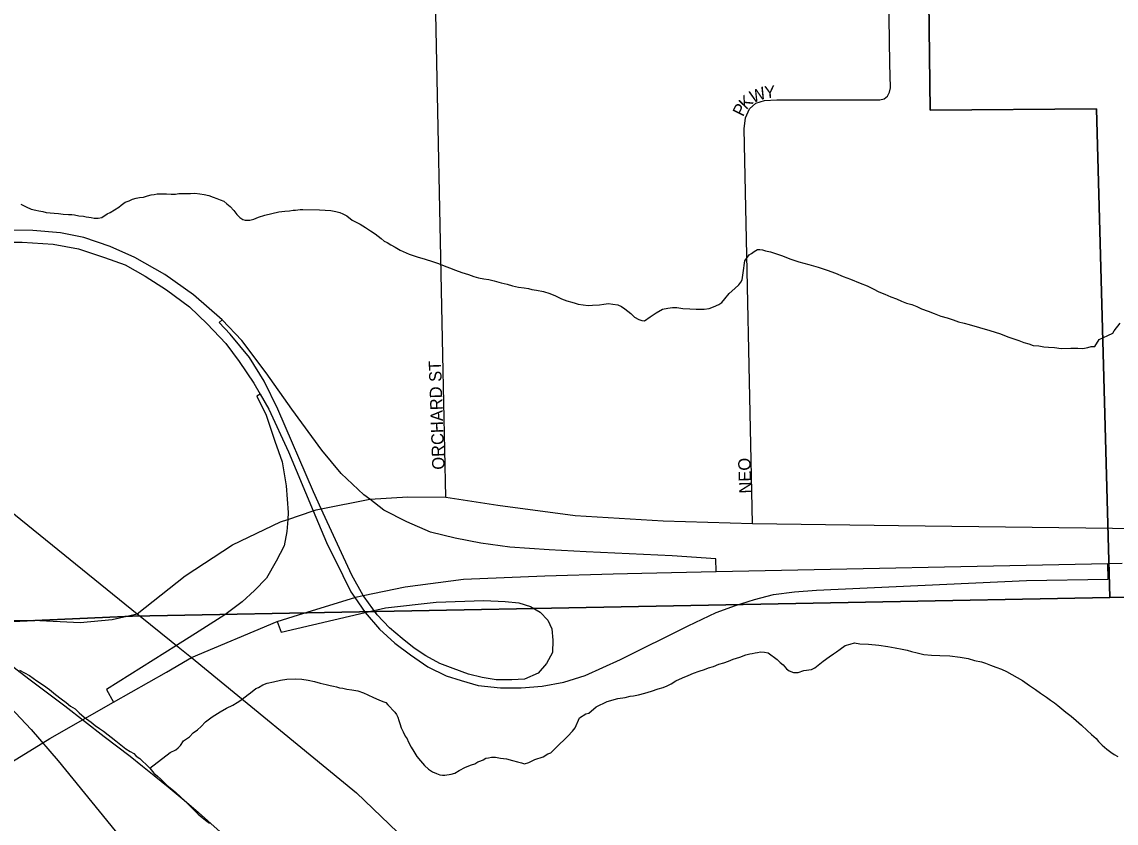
# Model space of a CAD drawing. Extents: x 2010165 to 2382125, y 1060529 to 1407316.
# Drawn here: x 2219834 to 2224273, y 1247901 to 1251153 of the extents above; entities that cross this region are included whole.
import ezdxf

# ---------------------------------------------------------------- set-up
doc = ezdxf.new("R2010")
doc.units = 0
for name, color, linetype in [('GM_X_City_Street', 7, 'Continuous'), ('GM_X_City_Street_Text', 7, 'Continuous'), ('GM_X_Corporation', 7, 'Continuous'), ('GM_X_Interchange_Ramps', 7, 'Continuous'), ('GM_X_Interstate_Route', 7, 'Continuous'), ('GM_X_Minor_River', 7, 'Continuous'), ('GM_X_Rail_Line', 7, 'Continuous'), ('GM_X_State_Route', 7, 'Continuous')]:
    doc.layers.add(name, color=color, linetype=linetype)

msp = doc.modelspace()

# ---------------------------------------------------------------- linework, layer by layer
at = {"layer": 'GM_X_City_Street'}
for points in [[(2223355.9, 1250983.9), (2223341.9, 1251909.4)], [(2221541.8, 1249800.3), (2221511.2, 1251319.9)], [(2222798.6, 1249117.2), (2222764.7, 1250719), (2222769.8, 1250764.4), (2222786, 1250800.9), (2222812, 1250823.6), (2222846.9, 1250835), (2222896.4, 1250837.5), (2223315.2, 1250837.5), (2223332.4, 1250841.7), (2223345.5, 1250852.4), (2223354.3, 1250868.1), (2223357.4, 1250886.2), (2223355.9, 1250983.9)], [(2221553.4, 1249223.9), (2221541.8, 1249800.3)], [(2220301.8, 1248751.1), (2220496.1, 1248905.5), (2220687.7, 1249030.7), (2220883.3, 1249124.6), (2220912.3, 1249134.4), (2221015.4, 1249169.3), (2221028, 1249173.6), (2221048.2, 1249177.5), (2221245.1, 1249215.8), (2221399.5, 1249226), (2221553.4, 1249223.9), (2221764.3, 1249191.8), (2222078.2, 1249150.6), (2222435.3, 1249129), (2222798.6, 1249117.2), (2223389.8, 1249109.7), (2224366.7, 1249097.4), (2224421.3, 1249098.5)], [(2219737.7, 1248700.1), (2219757.2, 1248711.8), (2219798.7, 1248723.7), (2219880.1, 1248725.2), (2220070.7, 1248716), (2220200.1, 1248728.1), (2220301.8, 1248751.1)]]:
    msp.add_lwpolyline(points, dxfattribs=at)
at = {"layer": 'GM_X_Corporation'}
for points in [[(2230213.6, 1260820.7), (2230244.1, 1258152.1), (2230264.6, 1255472.3), (2227563.8, 1255436.6), (2227587.8, 1252957.6), (2228523, 1252514.5), (2228547.7, 1249915), (2227849.2, 1249895.5), (2227869.5, 1248852), (2225087.4, 1248832.5), (2224248.1, 1248816.7), (2224193.9, 1250800.4), (2223519.1, 1250795.4), (2223512.6, 1251349.5), (2222349.3, 1251337.7), (2222348.4, 1251199.2), (2220710.5, 1251189), (2220707, 1252670.6), (2219651.3, 1252687.4)], [(2219651.3, 1252687.4), (2220707, 1252670.6), (2220710.5, 1251189), (2222348.4, 1251199.2), (2222349.3, 1251337.7), (2223512.6, 1251349.5), (2223519.1, 1250795.4), (2224193.9, 1250800.4), (2224248.1, 1248816.7), (2220282.2, 1248741.9), (2219670.9, 1248714.4)], [(2219670.9, 1248714.4), (2220282.2, 1248741.9), (2224248.1, 1248816.7), (2225087.4, 1248832.5), (2227869.5, 1248852), (2231511.2, 1248872.4), (2232646.5, 1248883.5), (2235365.6, 1248905.5)]]:
    msp.add_lwpolyline(points, dxfattribs=at)
at = {"layer": 'GM_X_Interchange_Ramps'}
for points in [[(2222650.4, 1248922.9), (2222649.5, 1248974.5), (2222471.6, 1248986), (2222123.8, 1249002.3), (2221973.6, 1249010.4), (2221813.6, 1249021.9), (2221696.1, 1249038.2), (2221591.6, 1249057.8), (2221492, 1249082.3), (2221395.7, 1249124.8), (2221302.6, 1249172.1), (2221245.1, 1249215.8), (2221221, 1249234.2), (2221129.5, 1249320.7), (2221051.2, 1249415.5), (2220928.7, 1249582), (2220824.2, 1249729), (2220726.3, 1249859.7), (2220646.3, 1249944.6), (2220529.4, 1250045.7), (2220413.6, 1250128.5), (2220292.1, 1250197.8), (2220192.5, 1250241.9), (2220084.7, 1250277.8), (2219990.1, 1250296.9), (2219878.2, 1250307), (2219763.6, 1250308)], [(2219697.6, 1250259.3), (2219835, 1250259.9), (2219960.7, 1250251.7), (2220063.5, 1250232.1), (2220169.6, 1250197.8), (2220252.9, 1250166.8), (2220334.5, 1250121), (2220420.7, 1250066.2), (2220514.1, 1249996.9), (2220585.9, 1249928.3), (2220661, 1249848.3), (2220714.9, 1249774.8), (2220775.3, 1249686.6), (2220800.8, 1249642.5), (2220835.7, 1249582.1), (2220915.7, 1249409), (2221015.4, 1249169.3), (2221069.2, 1249039.9), (2221136.1, 1248905.9), (2221168.8, 1248840.6), (2221184.6, 1248817.6), (2221227, 1248756.1), (2221284.7, 1248688.7), (2221346.7, 1248631.6), (2221410.4, 1248584.2), (2221480.6, 1248535.2), (2221555.7, 1248499.3), (2221616.1, 1248479.7), (2221684.7, 1248460.1), (2221776.1, 1248450.3), (2221859.4, 1248450.3), (2221944.3, 1248456.8), (2222032.4, 1248473.1), (2222118.9, 1248500.9), (2222262.6, 1248566.2), (2222536.9, 1248701.8), (2222651.2, 1248755.7), (2222729.5, 1248785.1), (2222806.3, 1248809.6), (2222883, 1248829.2), (2222967.9, 1248840.6), (2223057.7, 1248847.1), (2223909.9, 1248886.3), (2224241.4, 1248891.2), (2224240.3, 1248955.8)], [(2220869.7, 1248720), (2220885.4, 1248676.1), (2221227, 1248756.1), (2221309.2, 1248775.3), (2221514.9, 1248798.2), (2221707.6, 1248804.7), (2221794.1, 1248801.4), (2221849.6, 1248794.9), (2221896.9, 1248780.2), (2221936.1, 1248757.3), (2221967.1, 1248724.7), (2221983.5, 1248690.4), (2221988.4, 1248644.6), (2221986.7, 1248594), (2221962.3, 1248549.9), (2221928, 1248510.7), (2221872.5, 1248486.2), (2221821.8, 1248482.9), (2221758.2, 1248482.9), (2221701, 1248492.7), (2221645.5, 1248505.8), (2221583.5, 1248528.7), (2221529.6, 1248549.9), (2221472.5, 1248580.9), (2221425.1, 1248612), (2221376.1, 1248651.2), (2221325.5, 1248693.6), (2221274.9, 1248747.5), (2221222.7, 1248819.4), (2221219.1, 1248825.6), (2221172.1, 1248907.6), (2221048.2, 1249177.5), (2221017, 1249245.6), (2220871.7, 1249582.1), (2220816.2, 1249694.7), (2220757.4, 1249791.1), (2220679, 1249885.9), (2220634.5, 1249933.6), (2220646.3, 1249944.6)], [(2220800.8, 1249642.5), (2220786.7, 1249634.3), (2220824.2, 1249557.6), (2220860.2, 1249451.4), (2220889.6, 1249368.1), (2220905.9, 1249270.1), (2220914, 1249162.3), (2220912.3, 1249134.4), (2220909.1, 1249085.6), (2220897.7, 1249026.8), (2220865, 1248964.7), (2220825.9, 1248896.1), (2220776.9, 1248845.5), (2220727.9, 1248799.8), (2220657.7, 1248747.5), (2220553.2, 1248680.5), (2220461.3, 1248622.6), (2220177.7, 1248443.7), (2220205.1, 1248392.2)]]:
    msp.add_lwpolyline(points, dxfattribs=at)
at = {"layer": 'GM_X_Interstate_Route'}
for points in [[(2222232.4, 1248913), (2222348.9, 1248916.6), (2222650.4, 1248922.9), (2224240.3, 1248955.8), (2224298.6, 1248957)], [(2220977.8, 1248753.5), (2221184.6, 1248817.6), (2221193.8, 1248820.5), (2221219.1, 1248825.6), (2221389.1, 1248860.2), (2221625.6, 1248891.8), (2221956, 1248904.5), (2222232.4, 1248913)], [(2220506, 1248563.8), (2220522.5, 1248573.2), (2220869.7, 1248720), (2220977.8, 1248753.5)], [(2220420, 1248514.8), (2220506, 1248563.8)], [(2219741.9, 1248118.7), (2219947.3, 1248245.1), (2220205.1, 1248392.2), (2220420, 1248514.8)]]:
    msp.add_lwpolyline(points, dxfattribs=at)
at = {"layer": 'GM_X_Minor_River'}
for points in [[(2220237, 1250409), (2220252.9, 1250421.3), (2220268.9, 1250427.6), (2220282.8, 1250433.8), (2220296.8, 1250438), (2220310.8, 1250440.3), (2220326.9, 1250442.5), (2220342.9, 1250446.8), (2220358.9, 1250451), (2220370.9, 1250453.2), (2220382.9, 1250455.4), (2220399, 1250455.6), (2220421, 1250455.9), (2220439.1, 1250454.2), (2220457.2, 1250454.5), (2220471.2, 1250456.7), (2220485.3, 1250456.9), (2220499.3, 1250457.1), (2220517.4, 1250457.4), (2220535.5, 1250457.6), (2220555.6, 1250455.9), (2220573.7, 1250452.2), (2220591.9, 1250448.4), (2220610, 1250442.6), (2220624.2, 1250436.8), (2220638.3, 1250431), (2220652.5, 1250425.2), (2220664.7, 1250415.3), (2220678.9, 1250403.5), (2220693.3, 1250387.6), (2220705.6, 1250371.7), (2220717.8, 1250359.8), (2220730, 1250352), (2220740.1, 1250348.1), (2220758.2, 1250348.4), (2220774.2, 1250352.6), (2220794.1, 1250361), (2220820.1, 1250369.4), (2220848.1, 1250375.8), (2220876.1, 1250382.3), (2220900.2, 1250384.6), (2220920.2, 1250386.9), (2220934.2, 1250389.1), (2220944.2, 1250389.3), (2220962.3, 1250391.6), (2220974.3, 1250391.8), (2221040.6, 1250390.7), (2221064.7, 1250389.1), (2221086.9, 1250387.4), (2221107, 1250383.7), (2221123.1, 1250379.9), (2221135.3, 1250374), (2221151.5, 1250366.2), (2221173.8, 1250348.5), (2221206.2, 1250332.9), (2221228.5, 1250319.1), (2221248.8, 1250305.4), (2221267.1, 1250293.6), (2221279.3, 1250283.7), (2221291.5, 1250273.9), (2221303.7, 1250264), (2221315.9, 1250258.1), (2221330.1, 1250248.3), (2221348.3, 1250238.5), (2221368.6, 1250226.8), (2221405, 1250211.2), (2221437.3, 1250199.7), (2221469.6, 1250190.1), (2221499.9, 1250180.5), (2221524.1, 1250172.8), (2221546.4, 1250163.1), (2221568.6, 1250155.4), (2221592.9, 1250145.7), (2221619.1, 1250136), (2221645.3, 1250128.4), (2221667.6, 1250120.7), (2221685.7, 1250114.9), (2221707.9, 1250111.2), (2221728, 1250107.5), (2221750.2, 1250101.8), (2221778.4, 1250094.2), (2221802.6, 1250088.5), (2221824.8, 1250082.8), (2221849, 1250077.1), (2221871.2, 1250073.4), (2221889.3, 1250071.7), (2221903.4, 1250067.9), (2221921.5, 1250064.1), (2221949.7, 1250058.5), (2221975.9, 1250050.9), (2221998.2, 1250041.1), (2222022.5, 1250029.5), (2222044.7, 1250021.7), (2222064.9, 1250016), (2222079, 1250012.2), (2222091.1, 1250008.4), (2222131.4, 1250002.9), (2222149.4, 1250003.2), (2222177.5, 1250005.6), (2222195.5, 1250007.9), (2222213.6, 1250010.2)], [(2219829.3, 1250413.1), (2219851.6, 1250403.4), (2219871.8, 1250393.6), (2219889.9, 1250389.9), (2219902.1, 1250386), (2219918.2, 1250384.3), (2219932.3, 1250380.4), (2219948.4, 1250378.7), (2219964.5, 1250376.9), (2219982.6, 1250375.2), (2220000.7, 1250373.4), (2220022.8, 1250371.7), (2220036.8, 1250371.9), (2220046.9, 1250370.1), (2220065, 1250366.3), (2220083.1, 1250364.6), (2220095.2, 1250362.8), (2220105.3, 1250360.9), (2220115.4, 1250359), (2220127.4, 1250357.2), (2220143.5, 1250357.4), (2220157.5, 1250359.6), (2220179.4, 1250374), (2220191.3, 1250380.2), (2220227.1, 1250400.8), (2220237, 1250409)], [(2222213.6, 1250010.2), (2222231.7, 1250008.4), (2222251.8, 1250004.7), (2222266, 1249998.9), (2222280.2, 1249989.1), (2222292.4, 1249979.2), (2222304.6, 1249969.3), (2222318.9, 1249955.5), (2222337.1, 1249945.7), (2222349.2, 1249941.8), (2222359.3, 1249940), (2222383.1, 1249956.4), (2222407, 1249972.8), (2222432.8, 1249987.3), (2222454.9, 1249991.6), (2222472.9, 1249993.9), (2222491, 1249994.2), (2222515.1, 1249990.5), (2222543.3, 1249988.9), (2222569.4, 1249987.3), (2222589.5, 1249987.6), (2222601.5, 1249987.7), (2222621.6, 1249990.1), (2222639.5, 1249996.3), (2222661.5, 1250006.7), (2222673.4, 1250014.9), (2222685.2, 1250029.1), (2222702.9, 1250051.5), (2222726.7, 1250071.9), (2222742.5, 1250086.3), (2222750.4, 1250096.4), (2222756.2, 1250106.5), (2222759.8, 1250134.7), (2222767, 1250183.1), (2222784.7, 1250207.4), (2222794.6, 1250213.6), (2222804.5, 1250221.8), (2222818.5, 1250230), (2222828.5, 1250230.2), (2222838.6, 1250228.3), (2222850.7, 1250224.5), (2222870.8, 1250220.7), (2222891, 1250213), (2222919.3, 1250203.4), (2222949.6, 1250191.8), (2222985.9, 1250180.2), (2223026.3, 1250168.8), (2223064.6, 1250157.3), (2223101, 1250145.8), (2223135.3, 1250134.2), (2223165.7, 1250120.6), (2223196, 1250109), (2223234.4, 1250093.5), (2223262.7, 1250081.8), (2223287, 1250070.1), (2223311.2, 1250058.4), (2223335.5, 1250048.8), (2223359.8, 1250037.1), (2223382, 1250029.3), (2223402.3, 1250019.6), (2223422.5, 1250011.9), (2223444.6, 1250006.2), (2223464.8, 1249998.4), (2223483.1, 1249988.6), (2223511.4, 1249979), (2223535.6, 1249969.3), (2223561.9, 1249959.7), (2223588.1, 1249952), (2223612.3, 1249944.3), (2223634.5, 1249936.6), (2223656.7, 1249930.9), (2223676.9, 1249925.2), (2223761.6, 1249900.3), (2223804, 1249886.9), (2223834.4, 1249875.3), (2223858.6, 1249867.6), (2223878.8, 1249859.9), (2223899, 1249852.1), (2223919.2, 1249846.4), (2223937.3, 1249840.6), (2223959.5, 1249838.9), (2223979.6, 1249835.2), (2223999.7, 1249833.5), (2224023.8, 1249831.9), (2224050, 1249828.2), (2224090.1, 1249828.8), (2224118.3, 1249829.2), (2224138.4, 1249827.5), (2224158.4, 1249831.8), (2224172.4, 1249836), (2224186.4, 1249836.2), (2224204, 1249864.6), (2224239.9, 1249881.2), (2224259.9, 1249889.6), (2224265.7, 1249899.7), (2224289.3, 1249930.2)], [(2222163.9, 1248374.1), (2222207.8, 1248394.8), (2222251.8, 1248407.5), (2222281.8, 1248411.9), (2222301.8, 1248416.3), (2222315.8, 1248418.5), (2222335.8, 1248422.8), (2222361.9, 1248429.2), (2222387.8, 1248437.6), (2222415.8, 1248446.1), (2222435.8, 1248452.4), (2222451.7, 1248458.6), (2222467.7, 1248466.9), (2222487.5, 1248479.3), (2222513.5, 1248491.7), (2222537.4, 1248500.1), (2222559.3, 1248510.4), (2222581.3, 1248518.8), (2222603.3, 1248525.2), (2222619.2, 1248531.4), (2222639.2, 1248537.8), (2222661.2, 1248546.1), (2222681.1, 1248552.4), (2222701.1, 1248558.8), (2222719.1, 1248567.1), (2222747, 1248575.5), (2222771, 1248583.9), (2222787, 1248588.1), (2222797, 1248590.3), (2222809, 1248592.5), (2222819, 1248594.6), (2222831, 1248596.8), (2222847.1, 1248595), (2222861.2, 1248593.2), (2222897.8, 1248565.6), (2222910.1, 1248553.8), (2222922.3, 1248543.9), (2222936.6, 1248528.1), (2222946.8, 1248520.2), (2222965, 1248512.4), (2222983, 1248512.7), (2223007, 1248521), (2223037, 1248525.5), (2223051, 1248531.8), (2223064.9, 1248542), (2223084.7, 1248558.3), (2223108.5, 1248576.8), (2223126.4, 1248589.1), (2223138.3, 1248597.3), (2223154.2, 1248607.6), (2223174, 1248621.9), (2223194, 1248628.3), (2223212, 1248632.6), (2223234.2, 1248628.9), (2223268.3, 1248627.3), (2223310.5, 1248623.9), (2223346.8, 1248618.5), (2223377, 1248612.9), (2223405.2, 1248607.3), (2223425.3, 1248603.6), (2223443.5, 1248597.8), (2223465.7, 1248592.1), (2223493.9, 1248586.5), (2223524.1, 1248582.9), (2223558.2, 1248581.4), (2223598.4, 1248580), (2223640.7, 1248574.6), (2223672.9, 1248569), (2223699.1, 1248561.4), (2223727.3, 1248555.8), (2223743.5, 1248550), (2223763.7, 1248542.2), (2223785.9, 1248534.5), (2223808.1, 1248526.8), (2223828.4, 1248517.1), (2223893.2, 1248479.8), (2223921.7, 1248460.2), (2223946, 1248444.4), (2223966.4, 1248428.7), (2223990.7, 1248413), (2224007, 1248401.1), (2224023.2, 1248389.3), (2224037.5, 1248379.5), (2224053.8, 1248365.7), (2224070, 1248351.8), (2224090.4, 1248336.1), (2224110.8, 1248318.3), (2224133.2, 1248298.5), (2224155.6, 1248276.8), (2224173.9, 1248260.9), (2224192.3, 1248245.2), (2224202.5, 1248233.2), (2224216.8, 1248217.4), (2224235.2, 1248201.6), (2224251.4, 1248189.8), (2224265.6, 1248179.9), (2224279.8, 1248172.1)], [(2219824, 1248522.5), (2219864.5, 1248500.9), (2219895, 1248479.3), (2219921.4, 1248461.6), (2219945.8, 1248443.9), (2219970.2, 1248424.1), (2219992.6, 1248406.4), (2220012.9, 1248390.6), (2220031.2, 1248376.8), (2220049.5, 1248365.1), (2220065.8, 1248349.2), (2220086.2, 1248331.4), (2220114.6, 1248311.8), (2220130.9, 1248297.9), (2220149.2, 1248286.1), (2220165.4, 1248274.3), (2220214.3, 1248234.9), (2220234.6, 1248219.1), (2220255, 1248203.3), (2220273.2, 1248191.5), (2220287.4, 1248183.7), (2220297.6, 1248173.8), (2220311.8, 1248164), (2220324.1, 1248152.1), (2220336.3, 1248140.2), (2220352.6, 1248124.4), (2220369, 1248104.5), (2220383.3, 1248092.7), (2220395.5, 1248080.8), (2220407.8, 1248068.9), (2220422, 1248055.1), (2220442.4, 1248039.3), (2220458.7, 1248025.5), (2220477, 1248007.7), (2220495.4, 1247991.9), (2220515.8, 1247972.1), (2220532.1, 1247954.2), (2220548.4, 1247938.4), (2220564.7, 1247924.6), (2220579, 1247912.8), (2220595.2, 1247900.9)], [(2220352.6, 1248124.4), (2220435.9, 1248187.9), (2220457.9, 1248198.3), (2220467.8, 1248206.5), (2220477.6, 1248216.6), (2220489.4, 1248234.9), (2220513.2, 1248251.3), (2220529, 1248267.6), (2220546.9, 1248279.9), (2220560.7, 1248294.2), (2220578.5, 1248312.6), (2220606.3, 1248333.1), (2220638.1, 1248353.6), (2220663.9, 1248368.1), (2220689.8, 1248380.5), (2220707.7, 1248390.8), (2220721.6, 1248401.1), (2220739.5, 1248413.4), (2220751.4, 1248423.6), (2220761.3, 1248429.8), (2220783.1, 1248448.2), (2220793.1, 1248452.3), (2220811, 1248462.6), (2220829, 1248468.9), (2220855, 1248475.3), (2220883, 1248481.8), (2220909, 1248486.2), (2220943.1, 1248486.7), (2220969.3, 1248485.1), (2220995.4, 1248481.4), (2221021.6, 1248475.8), (2221043.8, 1248470.1), (2221068, 1248464.4), (2221084.1, 1248460.6), (2221098.3, 1248456.8), (2221110.3, 1248455), (2221122.5, 1248451.1), (2221136.5, 1248449.3), (2221152.7, 1248445.6), (2221172.8, 1248441.8), (2221197, 1248438.2), (2221219.2, 1248430.5), (2221237.4, 1248422.7), (2221259.7, 1248411), (2221281.9, 1248401.3), (2221298.1, 1248395.5), (2221310.2, 1248391.6), (2221318.4, 1248381.7), (2221347, 1248352), (2221353.2, 1248342), (2221359.3, 1248332.1), (2221363.6, 1248318.1), (2221367.8, 1248306.1), (2221372.1, 1248288.1), (2221380.4, 1248272.1), (2221388.7, 1248254.1), (2221396.9, 1248244.2), (2221401.1, 1248232.2), (2221413.5, 1248210.3), (2221423.9, 1248192.4), (2221436.2, 1248172.5), (2221450.6, 1248154.6), (2221467, 1248134.8), (2221483.3, 1248120.9), (2221499.5, 1248109.1), (2221515.7, 1248103.3), (2221529.8, 1248097.5), (2221539.9, 1248095.6), (2221550, 1248095.8), (2221576, 1248100.2), (2221590, 1248104.4), (2221607.9, 1248114.7), (2221633.8, 1248129.2), (2221657.7, 1248137.6), (2221671.7, 1248141.8), (2221683.6, 1248150), (2221695.6, 1248154.2), (2221705.6, 1248158.4), (2221715.5, 1248164.5), (2221727.5, 1248166.7), (2221739.5, 1248168.9), (2221755.6, 1248169.1), (2221775.7, 1248165.4), (2221799.9, 1248161.8), (2221824.1, 1248156.1), (2221844.3, 1248150.4), (2221860.4, 1248146.6), (2221872.5, 1248142.7), (2221890.5, 1248147), (2221914.4, 1248159.4), (2221948.4, 1248170), (2221968.3, 1248182.3), (2221980.2, 1248186.5), (2222000, 1248206.9), (2222049.4, 1248253.8), (2222067.2, 1248274.2), (2222079, 1248288.4), (2222096.4, 1248328.8), (2222122.2, 1248345.3), (2222134.3, 1248347.5), (2222163.9, 1248374.1)]]:
    msp.add_lwpolyline(points, dxfattribs=at)
at = {"layer": 'GM_X_Rail_Line'}
for points in [[(2219689.3, 1248619), (2219861.5, 1248486.9), (2220007.4, 1248376.9), (2220168, 1248253.4), (2220272.6, 1248172.7), (2220323.2, 1248132.6), (2220371, 1248095.1), (2220427.4, 1248048.8), (2220491.9, 1247994.4), (2220549.8, 1247944.6), (2220638.2, 1247865.8)], [(2219786.1, 1248372.2), (2219871.1, 1248281.2), (2219980.6, 1248153.9), (2220147.4, 1247950.1), (2220359.8, 1247689)]]:
    msp.add_lwpolyline(points, dxfattribs=at)
at = {"layer": 'GM_X_State_Route'}
for points in [[(2216077.3, 1251097.9), (2216117.2, 1251091), (2216202.4, 1251063.6), (2216793.4, 1250809.5), (2217423.2, 1250539.2), (2218136.7, 1250224.9), (2218646, 1250001.4), (2218930.2, 1249842.1), (2218973.9, 1249814.2), (2219162.7, 1249673.3), (2220301.8, 1248751.1), (2220313.8, 1248741.4)], [(2220313.8, 1248741.4), (2220439.1, 1248640.4)], [(2220439.1, 1248640.4), (2220461.3, 1248622.6), (2220522.5, 1248573.2), (2221191.4, 1248023.9), (2223159.9, 1246134.2)]]:
    msp.add_lwpolyline(points, dxfattribs=at)

# ---------------------------------------------------------------- texts
at = {"layer": 'GM_X_City_Street_Text'}
for s, rotation, p in [('W', 20.5088, (2222798.4, 1250822.9)), ('Y', 5.3626, (2222848.6, 1250842.2)), ('K', 46.2057, (2222772.9, 1250794.4)), ('P', 63.9116, (2222759.7, 1250766.1)), ('ORCHARD ST', 91.9514, (2221549.1, 1249336.8)), ('NEO', 91.9739, (2222794.3, 1249240))]:
    msp.add_text(s, height=50, rotation=rotation, dxfattribs=at).set_placement(p)

doc.saveas('drawing.dxf')
